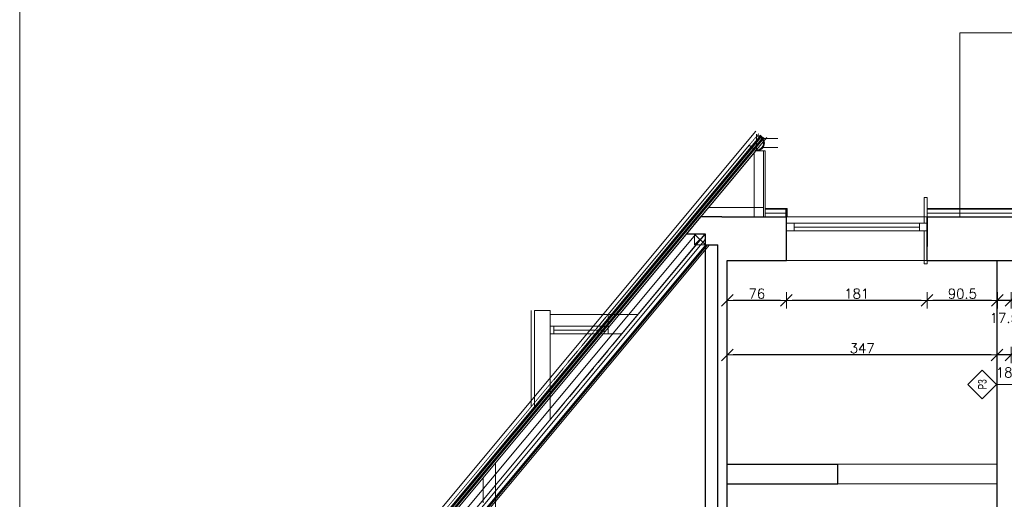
# Model space of a CAD drawing. Header units: millimetres. Extents: x 23192 to 177760, y -399809 to -79279.
# Tile 758 of 830: x 81667 to 82933, y -194672 to -194055. Entities that reach past the tile are written whole.
import ezdxf
from ezdxf.enums import TextEntityAlignment as Align

# ---------------------------------------------------------------- set-up
doc = ezdxf.new("R2010")
doc.units = ezdxf.units.MM
doc.linetypes.add('CACHE', pattern=[9.525, 6.35, -3.175])
doc.linetypes.add('HIDDEN', pattern=[9.525, 6.35, -3.175])
doc.layers.get('0').update_dxf_attribs({"lineweight": 0})
for name, color, linetype, lineweight in [('! opisy okien elewacja', 7, 'Continuous', 0), ('!! 0_ Istn-okna', 6, 'Continuous', 13), ('!! 0_ Istn-sciany', 3, 'Continuous', 30), ('!! 0_ Istn-widok', 1, 'Continuous', 15), ('!! 0_ Opis', 8, 'Continuous', 13), ('!! 0_Istn-cienka', 4, 'Continuous', 9), ('!! 1_ tynk zewn  - nowy', 21, 'Continuous', 20), ('!! 2 _linia hydroizol', 32, 'Continuous', 9), ('!! 2_ remont Ocieplenie', 4, 'ZIGZAG', 5), ('!! wymiary osi', 250, 'Continuous', 9)]:
    doc.layers.add(name, color=color, linetype=linetype, lineweight=lineweight)
doc.layers.add('!! 0_ramki', color=66, linetype='Continuous', lineweight=9, plot=False)
doc.styles.add('ARIAL TEEN', font='arial.ttf')
doc.styles.add('TXT', font='simplex.shx')
doc.linetypes.add('BATTING', pattern='A,0.00254,-2.54,[134,ltypeshp.shx,S=2.54,R=0,X=-2.54,Y=0],-5.08,[134,ltypeshp.shx,S=2.54,R=180,X=2.54,Y=0],-2.54', length=10.16254)
doc.linetypes.add('ZIGZAG', pattern='A,0.00254,-5.08,[131,ltypeshp.shx,S=5.08,R=0,X=-5.08,Y=0],-10.16,[131,ltypeshp.shx,S=5.08,R=180,X=5.08,Y=0],-5.08', length=20.32254)
doc.dimstyles.new('DIM50', dxfattribs={"dimscale": 5, "dimtxt": 2.5, "dimasz": 1.5, "dimexe": 0, "dimexo": 0, "dimgap": 0.5, "dimtad": 1, "dimdec": 4, "dimrnd": 0.5, "dimdsep": 46, "dimtxsty": 'TXT', "dimblk1": 'TICK1', "dimblk2": 'TICK1', "dimsah": 1, "dimcen": 0, "dimse1": 1, "dimse2": 1, "dimclrd": 1, "dimclre": 7, "dimclrt": 9, "dimadec": 0, "dimazin": 0, "dimtfac": 1, "dimtdec": 4, "dimtmove": 2, "dimatfit": 3, "dimldrblk": 'TICK1', "dimfxl": 1, "dimtolj": 1, "dimarcsym": 0})

# ---------------------------------------------------------------- blocks, each defined once
blk = doc.blocks.new('TICK1')
at = {"color": 2}
blk.add_line((-1, -1), (1, 1), dxfattribs=at)
at = {"color": 0}
for p, q in [((0, 0), (-1, 0)), ((0, -1.4), (0, 1.4))]:
    blk.add_line(p, q, dxfattribs=at)
blk = doc.blocks.new('*D3214')
at = {"layer": '!! wymiary osi', "color": 1, "lineweight": -2, "transparency": 16777216}
for p, q in [((82917, -194416), (82909.5, -194416)), ((82942, -194416), (82924.5, -194416)), ((82949.5, -194416), (82957, -194416))]:
    blk.add_line(p, q, dxfattribs=at)
at = {"layer": 'DEFPOINTS', "color": 0, "transparency": 16777216}
for p in [(82924.5, -194364.6), (82942, -194364.6), (82924.5, -194416)]:
    blk.add_point(p, dxfattribs=at)
at = {"layer": '!! wymiary osi', "color": 1, "lineweight": -2, "transparency": 16777216, "xscale": 7.5, "yscale": 7.5, "zscale": 7.5}
blk.add_blockref('TICK1', (82924.5, -194416), dxfattribs=at)
at = {"layer": '!! wymiary osi', "color": 1, "lineweight": -2, "transparency": 16777216, "xscale": 7.5, "yscale": 7.5, "zscale": 7.5, "rotation": 180}
blk.add_blockref('TICK1', (82942, -194416), dxfattribs=at)
at = {"layer": '!! wymiary osi', "color": 9, "transparency": 16777216, "insert": (82933.3, -194438.5), "char_height": 12.5, "attachment_point": 5, "style": 'TXT'}
blk.add_mtext('\\A1;17.5', dxfattribs=at)
blk = doc.blocks.new('*D3215')
at = {"layer": '!! wymiary osi', "color": 1, "lineweight": -2, "transparency": 16777216}
blk.add_line((82917, -194416), (82841.5, -194416), dxfattribs=at)
at = {"layer": 'DEFPOINTS', "color": 0, "transparency": 16777216}
for p in [(82834, -194364.6), (82924.5, -194364.6), (82834, -194416)]:
    blk.add_point(p, dxfattribs=at)
at = {"layer": '!! wymiary osi', "color": 1, "lineweight": -2, "transparency": 16777216, "xscale": 7.5, "yscale": 7.5, "zscale": 7.5, "rotation": 180}
blk.add_blockref('TICK1', (82834, -194416), dxfattribs=at)
at = {"layer": '!! wymiary osi', "color": 1, "lineweight": -2, "transparency": 16777216, "xscale": 7.5, "yscale": 7.5, "zscale": 7.5}
blk.add_blockref('TICK1', (82924.5, -194416), dxfattribs=at)
at = {"layer": '!! wymiary osi', "color": 9, "transparency": 16777216, "insert": (82879.3, -194407.3), "char_height": 12.5, "attachment_point": 5, "style": 'TXT'}
blk.add_mtext('\\A1;90.5', dxfattribs=at)
blk = doc.blocks.new('*D3216')
at = {"layer": '!! wymiary osi', "color": 1, "lineweight": -2, "transparency": 16777216}
blk.add_line((82826.5, -194416), (82660.5, -194416), dxfattribs=at)
at = {"layer": 'DEFPOINTS', "color": 0, "transparency": 16777216}
for p in [(82653, -194364.6), (82834, -194364.6), (82653, -194416)]:
    blk.add_point(p, dxfattribs=at)
at = {"layer": '!! wymiary osi', "color": 1, "lineweight": -2, "transparency": 16777216, "xscale": 7.5, "yscale": 7.5, "zscale": 7.5, "rotation": 180}
blk.add_blockref('TICK1', (82653, -194416), dxfattribs=at)
at = {"layer": '!! wymiary osi', "color": 1, "lineweight": -2, "transparency": 16777216, "xscale": 7.5, "yscale": 7.5, "zscale": 7.5}
blk.add_blockref('TICK1', (82834, -194416), dxfattribs=at)
at = {"layer": '!! wymiary osi', "color": 9, "transparency": 16777216, "insert": (82743.5, -194407.3), "char_height": 12.5, "attachment_point": 5, "style": 'TXT'}
blk.add_mtext('\\A1;181', dxfattribs=at)
blk = doc.blocks.new('*D3217')
at = {"layer": '!! wymiary osi', "color": 1, "lineweight": -2, "transparency": 16777216}
blk.add_line((82645.5, -194416), (82584.5, -194416), dxfattribs=at)
at = {"layer": 'DEFPOINTS', "color": 0, "transparency": 16777216}
for p in [(82577, -194364.6), (82653, -194364.6), (82577, -194416)]:
    blk.add_point(p, dxfattribs=at)
at = {"layer": '!! wymiary osi', "color": 1, "lineweight": -2, "transparency": 16777216, "xscale": 7.5, "yscale": 7.5, "zscale": 7.5, "rotation": 180}
blk.add_blockref('TICK1', (82577, -194416), dxfattribs=at)
at = {"layer": '!! wymiary osi', "color": 1, "lineweight": -2, "transparency": 16777216, "xscale": 7.5, "yscale": 7.5, "zscale": 7.5}
blk.add_blockref('TICK1', (82653, -194416), dxfattribs=at)
at = {"layer": '!! wymiary osi', "color": 9, "transparency": 16777216, "insert": (82615, -194407.3), "char_height": 12.5, "attachment_point": 5, "style": 'TXT'}
blk.add_mtext('\\A1;76', dxfattribs=at)
blk = doc.blocks.new('*D3221')
at = {"layer": '!! wymiary osi', "color": 1, "lineweight": -2, "transparency": 16777216}
for p, q in [((82916.5, -194486.1), (82909, -194486.1)), ((82942, -194486.1), (82924, -194486.1)), ((82949.5, -194486.1), (82957, -194486.1))]:
    blk.add_line(p, q, dxfattribs=at)
at = {"layer": 'DEFPOINTS', "color": 0, "transparency": 16777216}
for p in [(82924, -194364.6), (82942, -194364.6), (82924, -194486.1)]:
    blk.add_point(p, dxfattribs=at)
at = {"layer": '!! wymiary osi', "color": 1, "lineweight": -2, "transparency": 16777216, "xscale": 7.5, "yscale": 7.5, "zscale": 7.5}
blk.add_blockref('TICK1', (82924, -194486.1), dxfattribs=at)
at = {"layer": '!! wymiary osi', "color": 1, "lineweight": -2, "transparency": 16777216, "xscale": 7.5, "yscale": 7.5, "zscale": 7.5, "rotation": 180}
blk.add_blockref('TICK1', (82942, -194486.1), dxfattribs=at)
at = {"layer": '!! wymiary osi', "color": 9, "transparency": 16777216, "insert": (82933, -194508.6), "char_height": 12.5, "attachment_point": 5, "style": 'TXT'}
blk.add_mtext('\\A1;18', dxfattribs=at)
blk = doc.blocks.new('*D3222')
at = {"layer": '!! wymiary osi', "color": 1, "lineweight": -2, "transparency": 16777216}
blk.add_line((82916.5, -194486.1), (82584.5, -194486.1), dxfattribs=at)
at = {"layer": 'DEFPOINTS', "color": 0, "transparency": 16777216}
for p in [(82577, -194364.6), (82924, -194364.6), (82577, -194486.1)]:
    blk.add_point(p, dxfattribs=at)
at = {"layer": '!! wymiary osi', "color": 1, "lineweight": -2, "transparency": 16777216, "xscale": 7.5, "yscale": 7.5, "zscale": 7.5, "rotation": 180}
blk.add_blockref('TICK1', (82577, -194486.1), dxfattribs=at)
at = {"layer": '!! wymiary osi', "color": 1, "lineweight": -2, "transparency": 16777216, "xscale": 7.5, "yscale": 7.5, "zscale": 7.5}
blk.add_blockref('TICK1', (82924, -194486.1), dxfattribs=at)
at = {"layer": '!! wymiary osi', "color": 9, "transparency": 16777216, "insert": (82750.5, -194477.4), "char_height": 12.5, "attachment_point": 5, "style": 'TXT'}
blk.add_mtext('\\A1;347', dxfattribs=at)

msp = doc.modelspace()

# ---------------------------------------------------------------- linework, layer by layer
at = {"layer": '! opisy okien elewacja'}
msp.add_lwpolyline([(82605.10577, -194216.38137), (82613.74958, -194223.5883), (82625.73817, -194223.5883), (82625.73817, -194308.5883)], dxfattribs=at)
at = {"layer": '!! 0_ Istn-okna'}
for p, q in [((82349.02353, -194449.00018), (82423.66199, -194449.00018)), ((82349.02353, -194459.00018), (82423.66199, -194459.00018))]:
    msp.add_line(p, q, dxfattribs=at)
for points in [[(82834.02353, -194283.44115), (82834.02353, -194316.5883), (82830.10831, -194316.5883), (82830.10831, -194283.44115)], [(82834.02353, -194326.5883), (82834.02353, -194368.73546), (82830.10831, -194368.73546), (82830.10831, -194326.5883)]]:
    msp.add_lwpolyline(points, close=True, dxfattribs=at)
for points in [[(82653.02353, -194316.5883), (82834.02353, -194316.5883)], [(82663.02353, -194326.5883), (82663.02353, -194316.5883)], [(82824.02353, -194326.5883), (82824.02353, -194316.5883)], [(82653.02353, -194326.5883), (82834.02353, -194326.5883)], [(82663.02353, -194321.5883), (82824.02353, -194321.5883)], [(82354.02353, -194449.00018), (82354.02353, -194459.00018)], [(82354.02353, -194454.00018), (82418.66199, -194454.00018)], [(82418.66199, -194449.00018), (82418.66199, -194459.00018)]]:
    msp.add_lwpolyline(points, dxfattribs=at)
at = {"layer": '!! 0_ Istn-sciany'}
for points in [[(82524.53632, -194330.5883), (82542.87923, -194308.5883)], [(82570.02353, -194308.5883), (82542.87923, -194308.5883)], [(82570.02353, -194308.5883), (82653.02353, -194308.5883)], [(82653.02353, -194364.5883), (82653.02353, -194308.5883)], [(82834.02353, -194364.5883), (82834.02353, -194308.5883)], [(82834.02353, -194308.5883), (83015.02353, -194308.5883)], [(82834.02353, -194308.5883), (82834.02353, -194346.5883)], [(82549.02353, -194330.5883), (82524.53632, -194330.5883)], [(82549.02353, -194344.5883), (82549.02353, -194330.5883)], [(82549.02353, -194344.5883), (82565.02353, -194344.5883)], [(82549.02353, -194951.5883), (82549.02353, -194344.5883)], [(82565.02353, -194926.5883), (82565.02353, -194344.5883)], [(82577.02353, -194926.5883), (82577.02353, -194364.5883)], [(82577.02353, -194364.5883), (82653.02353, -194364.5883)], [(82834.02353, -194364.5883), (83015.02353, -194364.5883)], [(82924.02353, -195097.5883), (82924.02353, -194364.5883)], [(82577.02353, -194626.5883), (82719.02353, -194626.5883)], [(82719.02353, -194651.5883), (82719.02353, -194626.5883)], [(82577.02353, -194651.5883), (82719.02353, -194651.5883)]]:
    msp.add_lwpolyline(points, dxfattribs=at)
at = {"layer": '!! 0_ Istn-widok'}
for points in [[(82876.02353, -194308.5883), (82876.02353, -194072.00018)], [(83033.02353, -194072.00018), (82876.02353, -194072.00018)], [(82613.77202, -194198.17946), (81976.18325, -194962.88639)], [(82619.98745, -194203.36169), (81984.58374, -194965.44792)], [(82621.52356, -194204.64245), (81986.11986, -194966.72868)], [(82623.13065, -194205.98239), (81989.91201, -194965.44792)], [(82628.01611, -194206.5883), (81994.67626, -194966.0883)], [(82614.74958, -194223.5883), (82614.74958, -194202.20248)], [(82624.28273, -194206.94297), (81991.06409, -194966.40849)], [(82605.10577, -194216.38137), (82423.66199, -194434.00018)], [(82608.24897, -194219.00207), (82428.99026, -194434.00018)], [(82605.10577, -194216.38137), (82613.74958, -194223.5883)], [(82622.89398, -194207.78584), (82641.94339, -194207.78584)], [(82622.89398, -194219.39077), (82641.94339, -194219.39077)], [(82611.39217, -194221.62277), (82434.31852, -194434.00018)], [(82613.74958, -194223.5883), (82438.31472, -194434.00018)], [(82611.73817, -194226.00073), (82611.73817, -194308.5883)], [(82613.74958, -194223.5883), (82625.73817, -194223.5883)], [(82623.73817, -194223.5883), (82623.73817, -194308.5883)], [(82625.73817, -194223.5883), (82625.73817, -194308.5883)], [(82552.88446, -194296.5883), (82623.73817, -194296.5883)], [(82834.02353, -194308.5883), (82653.02353, -194308.5883)], [(82653.40074, -194308.5883), (82834.02353, -194308.5883)], [(82548.05085, -194330.5883), (82018.11343, -194966.0883)], [(82548.51351, -194330.5883), (82441.44769, -194459.00018)], [(82549.02353, -194344.5883), (82535.02353, -194330.5883)], [(82549.02353, -194330.5883), (82535.02353, -194344.5883)], [(82295.67788, -195283.32874), (82031.13408, -194966.0883), (82549.39704, -194344.5883)], [(82297.9707, -195283.32874), (82033.42691, -194966.0883), (82551.68986, -194344.5883)], [(82554.02353, -195587.67137), (82035.69131, -194966.0883), (82553.95427, -194344.5883)], [(82834.02353, -194364.5883), (82653.02353, -194364.5883)], [(82324.93113, -194552.41535), (82324.93113, -194429.00018)], [(82349.02353, -194429.00018), (82329.02353, -194429.00018)], [(82329.02353, -194553.8976), (82329.02353, -194429.00018)], [(82349.02353, -194429.00018), (82349.02353, -194569.85125)], [(82462.29191, -194434.00018), (82349.02353, -194434.00018)], [(82423.66199, -194434.00018), (82423.66199, -194459.00018)], [(82423.66199, -194459.00018), (82441.44769, -194459.00018)], [(82279.02353, -195305.90553), (82279.02353, -194626.27107)], [(82719.02353, -194626.5883), (82924.02353, -194626.5883)], [(82263.02353, -194676.28121), (82263.02353, -194644.45289)], [(82719.02353, -194651.5883), (82924.02353, -194651.5883)]]:
    msp.add_lwpolyline(points, dxfattribs=at)
at = {"layer": '!! 0_ Istn-widok', "lineweight": 35, "const_width": 1}
msp.add_lwpolyline([(82617.6123, -194201.38137), (81980.02353, -194966.0883)], dxfattribs=at)
at = {"layer": '!! 0_ Istn-widok'}
msp.add_lwpolyline([(82549.02353, -194344.5883), (82549.02353, -194330.5883), (82535.02353, -194330.5883), (82535.02353, -194344.5883)], close=True, dxfattribs=at)
for radius in [10, 9]:
    msp.add_arc((82614.74958, -194213.5883), radius, 270, 90, dxfattribs=at)
at = {"layer": '!! 0_ Opis'}
msp.add_line((82923.33495, -194523.89747), (83070.83495, -194523.89747), dxfattribs=at)
msp.add_lwpolyline([(82923.33495, -194523.89747), (82904.95017, -194505.51269), (82886.56539, -194523.89747), (82904.95017, -194542.28224)], close=True, dxfattribs=at)
at = {"layer": '!! 0_Istn-cienka', "linetype": 'HIDDEN', "ltscale": 3}
for points in [[(82420.78854, -194437.44653), (82351.45433, -194520.60413)], [(82441.44769, -194459.00018), (82352.13209, -194566.12293)]]:
    msp.add_lwpolyline(points, dxfattribs=at)
at = {"layer": '!! 0_ramki'}
msp.add_lwpolyline([(81666.92764, -193123.66723), (84089.71033, -193123.66723), (84089.71033, -199087.40474), (81666.92764, -199087.40474)], close=True, dxfattribs=at)
at = {"layer": '!! 1_ tynk zewn  - nowy'}
for points in [[(82625.73817, -194297.5883), (82654.02353, -194297.5883)], [(82625.73817, -194298.5883), (82654.02353, -194298.5883)], [(82652.40074, -194308.5883), (82652.40074, -194297.5883)], [(82653.02353, -194308.5883), (82653.02353, -194297.5883)], [(82653.40074, -194308.5883), (82653.40074, -194297.5883)], [(82654.02353, -194308.5883), (82654.02353, -194297.5883)], [(82834.02353, -194297.5883), (83016.02353, -194297.5883)], [(82834.02353, -194308.5883), (82834.02353, -194297.5883)], [(82834.02353, -194298.5883), (83016.02353, -194298.5883)]]:
    msp.add_lwpolyline(points, dxfattribs=at)
at = {"layer": '!! 2 _linia hydroizol', "linetype": 'CACHE', "ltscale": 0.5, "const_width": 1.5}
msp.add_lwpolyline([(82620.7555, -194204.00207), (81985.3518, -194966.0883)], dxfattribs=at)
at = {"layer": '!! 2 _linia hydroizol', "linetype": 'CACHE', "const_width": 1.5}
msp.add_lwpolyline([(82623.70669, -194206.46268), (81990.48805, -194965.92821)], dxfattribs=at)
at = {"layer": '!! 2 _linia hydroizol', "linetype": 'CACHE', "ltscale": 0.3, "const_width": 1.5}
msp.add_lwpolyline([(82296.82429, -195283.32874), (82032.28049, -194966.0883), (82550.54345, -194344.5883)], dxfattribs=at)
at = {"layer": '!! 2_ remont Ocieplenie', "linetype": 'ZIGZAG', "ltscale": 0.75}
for points in [[(82625.73817, -194303.5883), (82653.02353, -194303.5883)], [(82834.02353, -194303.5883), (83015.02353, -194303.5883)]]:
    msp.add_lwpolyline(points, dxfattribs=at)
at = {"layer": '!! 2_ remont Ocieplenie', "linetype": 'BATTING', "ltscale": 0.75}
msp.add_lwpolyline([(82536.33227, -194330.5883), (82006.39485, -194966.0883)], dxfattribs=at)
at = {"layer": '!! 2_ remont Ocieplenie', "linetype": 'BATTING', "ltscale": 0.45}
msp.add_lwpolyline([(82289.16755, -195283.32874), (82024.62376, -194966.0883), (82549.02353, -194337.22904)], dxfattribs=at)

# ---------------------------------------------------------------- texts
at = {"layer": '!! 0_ Opis', "style": 'ARIAL TEEN', "width": 0.7}
msp.add_text('P3', height=11, rotation=90, dxfattribs=at).set_placement((82904.95017, -194523.89747), align=Align.MIDDLE_CENTER)

# ---------------------------------------------------------------- dimensions: what is measured, and where the dimension line sits
at = {"layer": '!! wymiary osi'}
for base, p1, p2, picture, middle in [((82577.02353, -194416.04669), (82653.02353, -194364.5883), (82577.02353, -194364.5883), '*D3217', (82615.02353, -194407.29669)), ((82577.02353, -194486.12743), (82924.02353, -194364.5883), (82577.02353, -194364.5883), '*D3222', (82750.52353, -194477.37743)), ((82653.02353, -194416.04669), (82834.02353, -194364.5883), (82653.02353, -194364.5883), '*D3216', (82743.52353, -194407.29669)), ((82834.02353, -194416.04669), (82924.52353, -194364.5883), (82834.02353, -194364.5883), '*D3215', (82879.27353, -194407.29669)), ((82924.02353, -194486.12743), (82942.02353, -194364.5883), (82924.02353, -194364.5883), '*D3221', (82933.02353, -194508.62743)), ((82924.52353, -194416.04669), (82942.02353, -194364.5883), (82924.52353, -194364.5883), '*D3214', (82933.27353, -194438.54669))]:
    dim = msp.add_linear_dim(base=base, p1=p1, p2=p2, dimstyle='DIM50', dxfattribs=at)
    dim.commit()
    dim.dimension.update_dxf_attribs({"geometry": picture, "text_midpoint": middle})

doc.saveas('drawing.dxf')
